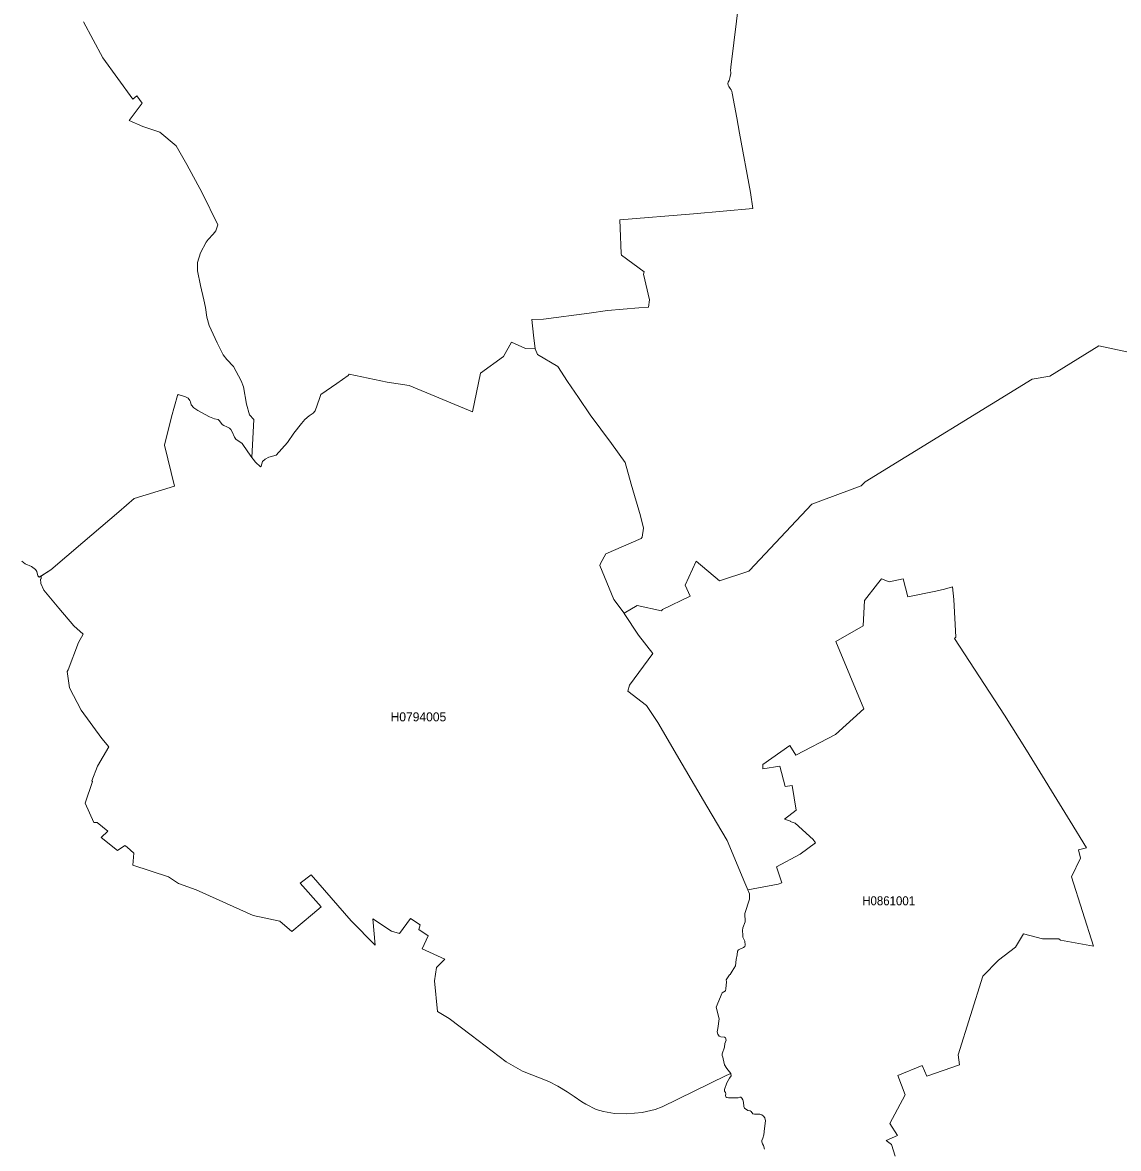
# Model space of a CAD drawing. Extents: x 369010 to 739155, y 6377141 to 6616555.
# Drawn here: x 657705 to 669870, y 6485953 to 6498445 of the extents above; entities that cross this region are included whole.
import ezdxf
from ezdxf.enums import TextEntityAlignment as Align

# ---------------------------------------------------------------- set-up
doc = ezdxf.new("R2010")
doc.units = 0
doc.header["$LTSCALE"] = 40
doc.layers.add('1', color=7, linetype='Continuous', lineweight=13)
doc.layers.add('2', color=7, linetype='Continuous')

msp = doc.modelspace()

# ---------------------------------------------------------------- linework, layer by layer
at = {"layer": '1'}
for points in [[(659972.52, 6494705.26), (660047.33, 6494630.29), (660132.73, 6494471.24), (660156.56, 6494403.55), (660190.49, 6494212.56), (660226.24, 6494093.23), (660273.9, 6494041.43), (660249.91, 6493619.56), (660291.12, 6493565.93), (660347.39, 6493514.46), (660354.51, 6493523.07), (660369.9, 6493575.7), (660398.03, 6493600.52), (660440.24, 6493622.7), (660520.67, 6493645.71), (660646.95, 6493784.23), (660718.28, 6493889.33), (660802.19, 6493996.08), (660836.95, 6494039.61), (660887.92, 6494082.47), (660930.13, 6494109.78), (660953.46, 6494135.1), (661002.78, 6494274.29), (661016.02, 6494317.49), (661195.43, 6494439.96), (661318.07, 6494529.17), (661330.15, 6494544.39), (661753.01, 6494455.85), (661995.48, 6494416.62), (662699.86, 6494124.01), (662787.91, 6494555.48), (663045.43, 6494740.18), (663133.98, 6494898.74), (663286.08, 6494829.23), (663395.31, 6494823.93), (663376.61, 6494974.7), (663359.73, 6495150.97), (663487.66, 6495155.27), (663994.93, 6495218.82), (664196.85, 6495249.94), (664546.89, 6495277.74), (664652.64, 6495286.84), (664665.39, 6495367.94), (664597.37, 6495652.11), (664605.64, 6495679.75), (664354.24, 6495864.62), (664351.26, 6495882.33), (664337.36, 6496161.53), (664334.55, 6496255.37), (665154.12, 6496321.08), (665812.33, 6496382.48), (665785.52, 6496560.07), (665664.7, 6497215.63), (665633.09, 6497388.74), (665581.29, 6497661.66), (665577.65, 6497683.84), (665570.86, 6497697.41), (665557.95, 6497713.13), (665543.39, 6497733.99), (665537.43, 6497751.2), (665535.28, 6497767.75), (665538.09, 6497783.47), (665546.86, 6497801.68), (665560.43, 6497844.87), (665567.05, 6497880.95), (665567.38, 6497894.86), (665561.92, 6497909.75), (665565.23, 6497949.8), (665662.38, 6498734.13)], [(665662.38, 6498734.13), (665565.23, 6497949.8), (665561.92, 6497909.75), (665567.38, 6497894.86), (665567.05, 6497880.95), (665560.43, 6497844.87), (665546.86, 6497801.68), (665538.09, 6497783.47), (665535.28, 6497767.75), (665537.43, 6497751.2), (665543.39, 6497733.99), (665557.95, 6497713.13), (665570.86, 6497697.41), (665577.65, 6497683.84), (665581.29, 6497661.66), (665633.09, 6497388.74), (665664.7, 6497215.63), (665785.52, 6496560.07), (665812.33, 6496382.48), (665154.12, 6496321.08), (664334.55, 6496255.37), (664337.36, 6496161.53), (664351.26, 6495882.33), (664354.24, 6495864.62), (664605.64, 6495679.75), (664597.37, 6495652.11), (664665.39, 6495367.94), (664652.64, 6495286.84), (664546.89, 6495277.74), (664196.85, 6495249.94), (663994.93, 6495218.82), (663487.66, 6495155.27), (663359.73, 6495150.97), (663376.61, 6494974.7), (663395.31, 6494823.93), (663422.62, 6494760.71), (663645.72, 6494627.15), (663752.96, 6494463.79), (663874.61, 6494286.21), (664005.85, 6494092.57), (664241.86, 6493774.96), (664395.62, 6493565.27), (664461.32, 6493323.47), (664564.6, 6492971.11), (664598.86, 6492833.74), (664581.97, 6492734.61), (664570.89, 6492719.38), (664180.46, 6492551.06), (664120.38, 6492443.65), (664113.93, 6492419.16), (664269.67, 6492045.12), (664382.38, 6491891.36)], [(658381.04, 6498454.09), (658595.03, 6498052.75)], [(659604.77, 6494171.18), (659651.78, 6494142.05), (659782.19, 6494069.4), (659834.82, 6494047.22), (659878.02, 6494039.11), (659890.93, 6494027.69), (659919.23, 6493986.48), (659940.25, 6493974.4), (659971.36, 6493960.99), (660001.65, 6493944.28), (660017.87, 6493928.88), (660031.44, 6493905.22), (660056.93, 6493842.99), (660073.15, 6493822.8), (660141.67, 6493773.97), (660150.11, 6493763.55), (660239.81, 6493632.63), (660249.91, 6493619.56), (660273.9, 6494041.43), (660226.24, 6494093.23), (660190.49, 6494212.56), (660156.56, 6494403.55), (660132.73, 6494471.24), (660047.33, 6494630.29), (659972.52, 6494705.26), (659931.15, 6494756.24), (659865.44, 6494892.61), (659775.57, 6495082.28), (659752.07, 6495176.78), (659737.34, 6495281.38), (659718.47, 6495368.6), (659682.39, 6495527.32), (659646.15, 6495689.52), (659647.47, 6495783.36), (659679.58, 6495891.43), (659742.64, 6496009.43), (659765.31, 6496036.25), (659820.26, 6496097.98), (659849.72, 6496134.06), (659872.72, 6496199.43), (659698.28, 6496555.6), (659527.98, 6496869.39), (659409.48, 6497078.09), (659229.57, 6497226.55), (659042.22, 6497292.26), (658889.13, 6497357.8), (659032.62, 6497549.95), (658974.2, 6497632.7), (658930.51, 6497593.8), (658595.03, 6498052.75), (658381.04, 6498454.09)], [(658595.03, 6498052.75), (658930.51, 6497593.8), (658974.2, 6497632.7), (659032.62, 6497549.95), (658889.13, 6497357.8), (659042.22, 6497292.26), (659229.57, 6497226.55), (659409.48, 6497078.09), (659527.98, 6496869.39), (659698.28, 6496555.6), (659872.72, 6496199.43), (659849.72, 6496134.06), (659820.26, 6496097.98), (659765.31, 6496036.25), (659742.64, 6496009.43), (659679.58, 6495891.43), (659647.47, 6495783.36), (659646.15, 6495689.52), (659682.39, 6495527.32), (659718.47, 6495368.6), (659737.34, 6495281.38), (659752.07, 6495176.78), (659775.57, 6495082.28), (659865.44, 6494892.61), (659931.15, 6494756.24), (659972.52, 6494705.26)], [(665772.61, 6488776.91), (665753.91, 6488821.26), (665720.81, 6488900.04), (665524.52, 6489371.73), (665300.76, 6489751.07), (665026.19, 6490215.47), (664755.09, 6490679.21), (664632.12, 6490869.05), (664424.58, 6491027.43), (664442.12, 6491091.65), (664701.47, 6491446.16), (664542.42, 6491649.4), (664383.2, 6491890.21), (664382.38, 6491891.36), (664269.67, 6492045.12), (664113.93, 6492419.16), (664120.38, 6492443.65), (664180.46, 6492551.06), (664570.89, 6492719.38), (664581.97, 6492734.61), (664598.86, 6492833.74), (664564.6, 6492971.11), (664461.32, 6493323.47), (664395.62, 6493565.27), (664241.86, 6493774.96), (664005.85, 6494092.57), (663874.61, 6494286.21), (663752.96, 6494463.79), (663645.72, 6494627.15), (663422.62, 6494760.71), (663395.31, 6494823.93), (663286.08, 6494829.23), (663133.98, 6494898.74), (663045.43, 6494740.18), (662787.91, 6494555.48), (662699.86, 6494124.01), (661995.48, 6494416.62), (661753.01, 6494455.85), (661330.15, 6494544.39), (661318.07, 6494529.17), (661195.43, 6494439.96), (661016.02, 6494317.49), (661002.78, 6494274.29), (660953.46, 6494135.1), (660930.13, 6494109.78), (660887.92, 6494082.47), (660836.95, 6494039.61), (660802.19, 6493996.08), (660718.28, 6493889.33), (660646.95, 6493784.23), (660520.67, 6493645.71), (660440.24, 6493622.7), (660398.03, 6493600.52), (660369.9, 6493575.7), (660354.51, 6493523.07), (660347.39, 6493514.46), (660291.12, 6493565.93), (660239.81, 6493632.63), (660150.11, 6493763.55), (660141.67, 6493773.97), (660073.15, 6493822.8), (660056.93, 6493842.99), (660031.44, 6493905.22), (660017.87, 6493928.88), (660001.65, 6493944.28), (659971.36, 6493960.99), (659940.25, 6493974.4), (659919.23, 6493986.48), (659890.93, 6494027.69), (659878.02, 6494039.11), (659834.82, 6494047.22), (659782.19, 6494069.4), (659651.78, 6494142.05), (659604.77, 6494171.18), (659576.47, 6494203.29), (659567.86, 6494236.89), (659561.58, 6494251.78), (659543.87, 6494277.6), (659513.25, 6494292.5), (659430.83, 6494316.83), (659427.02, 6494305.9), (659357.18, 6494069.07), (659279.56, 6493754.44), (659392.6, 6493300.8), (658945.57, 6493162.93), (658775.43, 6493017.45), (658375.08, 6492676.18), (658019.41, 6492374.64), (657902.89, 6492299.17), (657902.89, 6492299.17), (657907.69, 6492298.34), (657912, 6492293.54), (657913.65, 6492288.57), (657913.65, 6492279.31), (657911.5, 6492274.84), (657906.2, 6492270.7), (657903.56, 6492264.24), (657904.05, 6492254.48), (657907.36, 6492239.25), (657908.69, 6492222.54)], [(669650.37, 6494858.19), (669106.85, 6494521.06), (668909.74, 6494486.3), (667058.91, 6493347.96), (667014.88, 6493304.77), (666466.73, 6493100.7), (665774.93, 6492364.21), (665765.33, 6492357.09), (665439.45, 6492250.01), (665180.44, 6492469.3), (665059.62, 6492202.18), (665114.9, 6492081.86), (664809.71, 6491934.56), (664796.3, 6491918.34), (664527.03, 6491978.25), (664382.38, 6491891.36), (664383.2, 6491890.21), (664542.42, 6491649.4), (664701.47, 6491446.16), (664442.12, 6491091.65), (664424.58, 6491027.43), (664632.12, 6490869.05), (664755.09, 6490679.21), (665026.19, 6490215.47), (665300.76, 6489751.07), (665524.52, 6489371.73), (665720.81, 6488900.04), (665753.91, 6488821.26), (666091.04, 6488885.98), (666132.91, 6488899.71), (666074.82, 6489076.64), (666337.31, 6489216.82), (666507.45, 6489344.92), (666479.31, 6489381), (666282.03, 6489562.23), (666225.26, 6489580.1), (666228.08, 6489585.07), (666163.53, 6489607.24), (666293.78, 6489705.39), (666249.43, 6489981.94), (666171.14, 6489969.53), (666110.57, 6490193.13), (665923.05, 6490163.34), (665923.88, 6490212.82), (666222.28, 6490422.52), (666287.82, 6490317.09), (666727.73, 6490546.81), (667044.34, 6490830.15), (666731.54, 6491576.41), (667037.06, 6491750.19), (667050.14, 6492031.05), (667195.45, 6492216.91), (667240.8, 6492272.52), (667324.71, 6492239.25), (667480.61, 6492271.86), (667530.1, 6492071.76), (667840.42, 6492135.98), (667937.57, 6492157.66), (668028.76, 6492183.98), (668040.84, 6492044.12), (668064.18, 6491625.07), (668050.11, 6491612.82), (668605.38, 6490759.15), (668848.5, 6490373.86), (669334.09, 6489582.75), (669514.66, 6489287.82), (669426.77, 6489266.64), (669446.3, 6489175.77), (669347.33, 6488966.74), (669591.12, 6488196.49), (669224.69, 6488262.85), (669206.65, 6488279.74), (669027.25, 6488279.24), (668814.24, 6488334.02), (668725.86, 6488185.23), (668537.52, 6488042.4), (668364.07, 6487864.16), (668090.16, 6486991.62), (668104.23, 6486881.23), (667743.1, 6486754.62), (667691.96, 6486872.95), (667420.37, 6486764.55), (667501.63, 6486549.23), (667330.33, 6486229.64), (667415.9, 6486097.73), (667291.77, 6486043.61), (667348.87, 6485995.62), (667389.58, 6485868.67)], [(664382.38, 6491891.36), (664527.03, 6491978.25), (664796.3, 6491918.34), (664809.71, 6491934.56), (665114.9, 6492081.86), (665059.62, 6492202.18), (665180.44, 6492469.3), (665439.45, 6492250.01), (665765.33, 6492357.09), (665774.93, 6492364.21), (666466.73, 6493100.7), (667014.88, 6493304.77), (667058.91, 6493347.96), (668909.74, 6494486.3), (669106.85, 6494521.06), (669650.37, 6494858.19), (674159.03, 6493891.31)], [(674159.03, 6493891.31), (669650.37, 6494858.19)], [(657697.01, 6492467.32), (657733.42, 6492439.51), (657803.26, 6492410.72), (657849.93, 6492377.61), (657863.34, 6492352.62), (657874.76, 6492307.61), (657889.16, 6492290.39), (658019.41, 6492374.64), (658375.08, 6492676.18), (658775.43, 6493017.45), (658945.57, 6493162.93), (659392.6, 6493300.8), (659279.56, 6493754.44), (659357.18, 6494069.07), (659427.02, 6494305.9), (659430.83, 6494316.83), (659513.25, 6494292.5), (659543.87, 6494277.6), (659561.58, 6494251.78), (659567.86, 6494236.89), (659576.47, 6494203.29), (659604.77, 6494171.18)], [(657902.89, 6492299.17), (657902.89, 6492299.17), (657889.16, 6492290.39), (657874.76, 6492307.61), (657863.34, 6492352.62), (657849.93, 6492377.61), (657803.26, 6492410.72), (657733.42, 6492439.51), (657697.01, 6492467.32)], [(665710.88, 6486420.63), (665707.07, 6486467.96), (665700.95, 6486493.62), (665689.69, 6486509.67), (665676.12, 6486523.24), (665667.35, 6486524.23), (665646.99, 6486514.64), (665627.63, 6486513.31), (665602.31, 6486516.79), (665582.28, 6486516.79), (665541.73, 6486514.3), (665520.88, 6486517.78), (665510.78, 6486526.88), (665508.3, 6486539.96), (665510.12, 6486560.98), (665506.64, 6486575.71), (665496.88, 6486589.61), (665498.04, 6486607.65), (665522.53, 6486680.14), (665535.44, 6486708.77), (665552.82, 6486735.09), (665570.86, 6486760.91), (665566.23, 6486785.23), (665515.42, 6486763.72), (664804.25, 6486414.51), (664725.3, 6486384.71), (664581.81, 6486352.28), (664410.84, 6486336.88), (664276.29, 6486340.53), (664155.14, 6486363.36), (664071.06, 6486385.38), (663956.37, 6486444.3), (663911.35, 6486471.11), (663828.27, 6486529.03), (663751.47, 6486582), (663645.39, 6486644.89), (663545.26, 6486698.01), (663254.63, 6486809.73), (663072.58, 6486915.16), (662685.46, 6487209.92), (662439.69, 6487395.45), (662311.59, 6487471.58), (662276.17, 6487811.69), (662300.83, 6487961.31), (662391.36, 6488053.16), (662142.28, 6488167.52), (662206.99, 6488310.85), (662103.55, 6488381.52), (662120.43, 6488435.14), (662010.54, 6488505.32), (661888.4, 6488338.49), (661799.52, 6488365.3), (661592.31, 6488502.5), (661618.46, 6488209.56), (661351.67, 6488479), (660908.94, 6488989.75), (660787.3, 6488897.23), (661019.33, 6488633.91), (660922.35, 6488553.15), (660694.29, 6488359.01), (660562.05, 6488473.38), (660264.64, 6488539.74), (659633.74, 6488820.93), (659436.29, 6488894.42), (659325.73, 6488967.74), (658929.68, 6489097.49), (658939.45, 6489230.56), (658867.12, 6489295.1), (658842.13, 6489315.63), (658758.72, 6489259.35), (658578.98, 6489404.83), (658651.97, 6489473.35), (658533.13, 6489570.34), (658497.88, 6489568.52), (658400.23, 6489783.51), (658483.65, 6490024.81), (658474.71, 6490033.75), (658538.43, 6490195.61), (658662.23, 6490410.1), (658583.94, 6490501.63), (658356.38, 6490815.09), (658226.45, 6491062.35), (658201.3, 6491243.42), (658211.39, 6491265.26), (658326.75, 6491565.98), (658378.88, 6491657.51), (658273.79, 6491750.35), (658106.46, 6491946.48), (657941.95, 6492148.56), (657908.69, 6492222.54), (657907.36, 6492239.25), (657904.05, 6492254.48), (657903.56, 6492264.24), (657906.2, 6492270.7), (657911.5, 6492274.84), (657913.65, 6492279.31), (657913.65, 6492288.57), (657912, 6492293.54), (657907.69, 6492298.34), (657902.89, 6492299.17)], [(667389.58, 6485868.67), (667348.87, 6485995.62), (667291.77, 6486043.61), (667415.9, 6486097.73), (667330.33, 6486229.64), (667501.63, 6486549.23), (667420.37, 6486764.55), (667691.96, 6486872.95), (667743.1, 6486754.62), (668104.23, 6486881.23), (668090.16, 6486991.62), (668364.07, 6487864.16), (668537.52, 6488042.4), (668725.86, 6488185.23), (668814.24, 6488334.02), (669027.25, 6488279.24), (669206.65, 6488279.74), (669224.69, 6488262.85), (669591.12, 6488196.49), (669347.33, 6488966.74), (669446.3, 6489175.77), (669426.77, 6489266.64), (669514.66, 6489287.82), (669334.09, 6489582.75), (668848.5, 6490373.86), (668605.38, 6490759.15), (668050.11, 6491612.82), (668064.18, 6491625.07), (668040.84, 6492044.12), (668028.76, 6492183.98), (667937.57, 6492157.66), (667840.42, 6492135.98), (667530.1, 6492071.76), (667480.61, 6492271.86), (667324.71, 6492239.25), (667240.8, 6492272.52), (667195.45, 6492216.91), (667050.14, 6492031.05), (667037.06, 6491750.19), (666731.54, 6491576.41), (667044.34, 6490830.15), (666727.73, 6490546.81), (666287.82, 6490317.09), (666222.28, 6490422.52)], [(657908.69, 6492222.54), (657941.95, 6492148.56), (658106.46, 6491946.48), (658273.79, 6491750.35), (658378.88, 6491657.51), (658326.75, 6491565.98), (658211.39, 6491265.26), (658201.3, 6491243.42), (658226.45, 6491062.35), (658356.38, 6490815.09), (658583.94, 6490501.63), (658662.23, 6490410.1)], [(658662.23, 6490410.1), (658538.43, 6490195.61), (658474.71, 6490033.75), (658483.65, 6490024.81), (658400.23, 6489783.51), (658497.88, 6489568.52), (658533.13, 6489570.34), (658651.97, 6489473.35), (658578.98, 6489404.83), (658758.72, 6489259.35), (658842.13, 6489315.63), (658867.12, 6489295.1), (658939.45, 6489230.56), (658929.68, 6489097.49), (659325.73, 6488967.74), (659436.29, 6488894.42), (659633.74, 6488820.93), (660264.64, 6488539.74), (660562.05, 6488473.38), (660694.29, 6488359.01), (660922.35, 6488553.15), (661019.33, 6488633.91), (660787.3, 6488897.23), (660908.94, 6488989.75), (661351.67, 6488479), (661618.46, 6488209.56), (661592.31, 6488502.5), (661799.52, 6488365.3), (661888.4, 6488338.49), (662010.54, 6488505.32), (662120.43, 6488435.14), (662103.55, 6488381.52), (662206.99, 6488310.85), (662142.28, 6488167.52), (662391.36, 6488053.16), (662300.83, 6487961.31), (662276.17, 6487811.69), (662311.59, 6487471.58), (662439.69, 6487395.45), (662685.46, 6487209.92), (663072.58, 6486915.16), (663254.63, 6486809.73), (663545.26, 6486698.01), (663645.39, 6486644.89), (663751.47, 6486582), (663828.27, 6486529.03), (663911.35, 6486471.11), (663956.37, 6486444.3), (664071.06, 6486385.38), (664155.14, 6486363.36), (664276.29, 6486340.53), (664410.84, 6486336.88), (664581.81, 6486352.28), (664725.3, 6486384.71), (664804.25, 6486414.51), (665515.42, 6486763.72), (665566.23, 6486785.23), (665521.21, 6486840.68), (665495.06, 6486882.05), (665482.81, 6486946.1), (665478.34, 6486965.63), (665471.23, 6486986.32), (665471.23, 6487003.2), (665494.73, 6487078.01), (665500.36, 6487117.57), (665515.42, 6487155.63), (665507.97, 6487181.12), (665495.39, 6487189.73), (665455.5, 6487190.39), (665438.46, 6487197.84), (665424.22, 6487221.01), (665415.29, 6487248.48), (665422.9, 6487283.4), (665435.81, 6487393.13), (665403.7, 6487520.9), (665469.41, 6487678.79), (665506.31, 6487703.29), (665511.44, 6487723.15), (665518.06, 6487803.08), (665515.58, 6487825.1), (665551.66, 6487878.22), (665560.6, 6487882.69), (665580.13, 6487921.25), (665619.35, 6487979.51), (665626.3, 6488049.52), (665638.55, 6488100.33), (665639.21, 6488142.86), (665651.46, 6488157.43), (665706.08, 6488182.09), (665721.8, 6488193.18), (665726.6, 6488208.4), (665722.46, 6488252.76), (665701.44, 6488296.45), (665700.28, 6488320.45), (665694.99, 6488369.94), (665700.95, 6488402.04), (665727.1, 6488469.07), (665723.62, 6488561.59), (665774.93, 6488720.97), (665772.61, 6488776.91)], [(666222.28, 6490422.52), (665923.88, 6490212.82), (665923.05, 6490163.34), (666110.57, 6490193.13), (666171.14, 6489969.53), (666249.43, 6489981.94), (666293.78, 6489705.39), (666163.53, 6489607.24), (666228.08, 6489585.07), (666225.26, 6489580.1), (666282.03, 6489562.23), (666479.31, 6489381), (666507.45, 6489344.92), (666337.31, 6489216.82), (666074.82, 6489076.64), (666132.91, 6488899.71), (666091.04, 6488885.98), (665753.91, 6488821.26), (665772.61, 6488776.91), (665774.93, 6488720.97), (665723.62, 6488561.59), (665727.1, 6488469.07), (665700.95, 6488402.04), (665694.99, 6488369.94), (665700.28, 6488320.45), (665701.44, 6488296.45), (665722.46, 6488252.76), (665726.6, 6488208.4), (665721.8, 6488193.18), (665706.08, 6488182.09), (665651.46, 6488157.43), (665639.21, 6488142.86), (665638.55, 6488100.33), (665626.3, 6488049.52), (665619.35, 6487979.51), (665580.13, 6487921.25), (665560.6, 6487882.69), (665551.66, 6487878.22), (665515.58, 6487825.1), (665518.06, 6487803.08), (665511.44, 6487723.15), (665506.31, 6487703.29), (665469.41, 6487678.79), (665403.7, 6487520.9), (665435.81, 6487393.13), (665422.9, 6487283.4), (665415.29, 6487248.48), (665424.22, 6487221.01), (665438.46, 6487197.84), (665455.5, 6487190.39), (665495.39, 6487189.73), (665507.97, 6487181.12), (665515.42, 6487155.63), (665500.36, 6487117.57), (665494.73, 6487078.01), (665471.23, 6487003.2), (665471.23, 6486986.32), (665478.34, 6486965.63), (665482.81, 6486946.1), (665495.06, 6486882.05), (665521.21, 6486840.68), (665566.23, 6486785.23), (665570.86, 6486760.91), (665552.82, 6486735.09), (665535.44, 6486708.77), (665522.53, 6486680.14), (665498.04, 6486607.65), (665496.88, 6486589.61), (665506.64, 6486575.71), (665510.12, 6486560.98), (665508.3, 6486539.96), (665510.78, 6486526.88), (665520.88, 6486517.78), (665541.73, 6486514.3), (665582.28, 6486516.79), (665602.31, 6486516.79), (665627.63, 6486513.31), (665646.99, 6486514.64), (665667.35, 6486524.23), (665676.12, 6486523.24), (665689.69, 6486509.67), (665700.95, 6486493.62), (665707.07, 6486467.96), (665710.88, 6486420.63), (665719.98, 6486400.27), (665755.07, 6486372.96), (665780.06, 6486370.32), (665792.64, 6486362.21), (665811.17, 6486339.37), (665831.2, 6486333.24), (665861.65, 6486332.91), (665888.13, 6486332.42), (665911.96, 6486325.3), (665931, 6486311.07), (665943.74, 6486292.03), (665950.2, 6486260.59), (665942.25, 6486176.18), (665934.47, 6486106.01), (665922.56, 6486066.12), (665912.63, 6486042.95)], [(665940.93, 6485946.96), (665930.34, 6485984.86), (665919.91, 6486005.21), (665909.65, 6486027.39), (665912.63, 6486042.95), (665922.56, 6486066.12), (665934.47, 6486106.01), (665942.25, 6486176.18), (665950.2, 6486260.59), (665943.74, 6486292.03), (665931, 6486311.07), (665911.96, 6486325.3), (665888.13, 6486332.42), (665861.65, 6486332.91), (665831.2, 6486333.24), (665811.17, 6486339.37), (665792.64, 6486362.21), (665780.06, 6486370.32), (665755.07, 6486372.96), (665719.98, 6486400.27), (665710.88, 6486420.63)], [(665912.63, 6486042.95), (665909.65, 6486027.39), (665919.91, 6486005.21), (665930.34, 6485984.86), (665940.93, 6485946.96)]]:
    msp.add_lwpolyline(points, dxfattribs=at)

# ---------------------------------------------------------------- texts
at = {"layer": '2'}
msp.add_text('H0794005', height=100, dxfattribs=at).set_placement((662099.23, 6490691.89), align=Align.CENTER)
at = {"layer": '2', "width": 0.95}
msp.add_text('H0861001', height=100, dxfattribs=at).set_placement((667318.63, 6488651.15), align=Align.CENTER)

doc.saveas('drawing.dxf')
